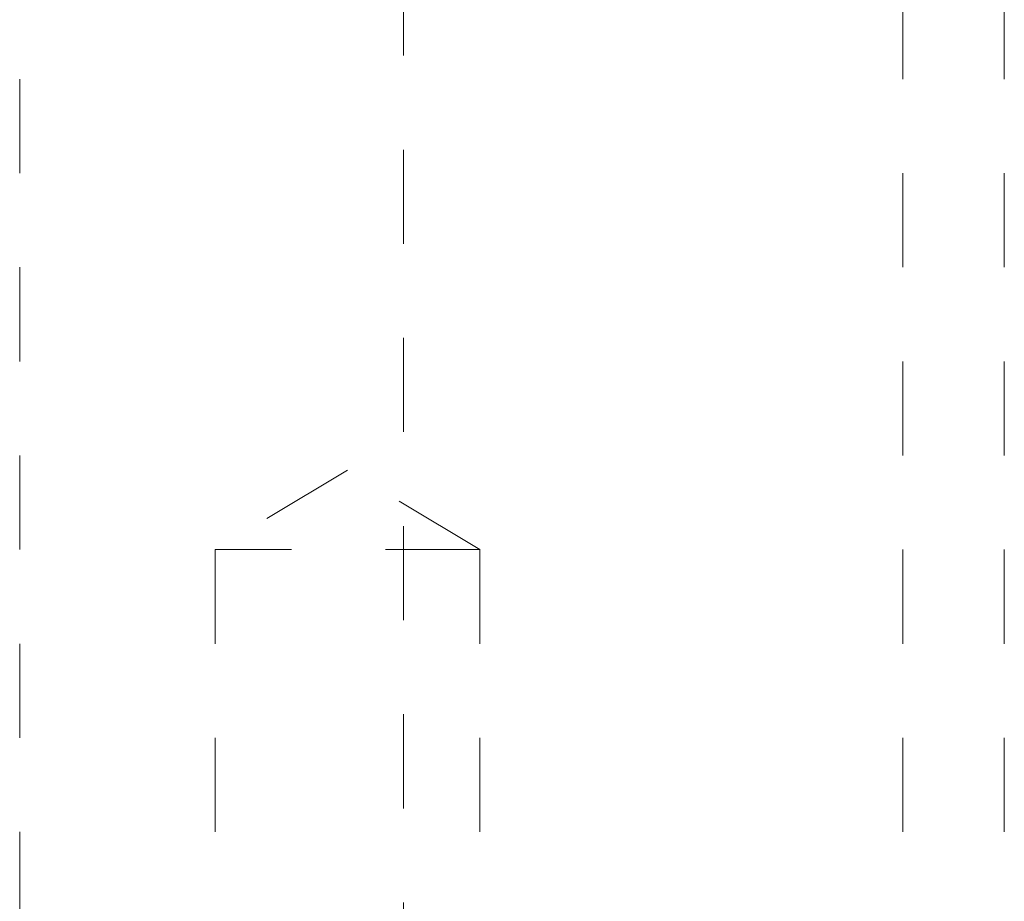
# Model space of a CAD drawing. Header units: inches. Extents: x 1802 to 2468, y -208 to -72.
# Tile 439 of 595: x 2185.407 to 2186.454, y -111.776 to -110.839. Entities that reach past the tile are written whole.
import ezdxf

# ---------------------------------------------------------------- set-up
doc = ezdxf.new("R2010")
doc.units = ezdxf.units.IN
doc.header["$LTSCALE"] = 0.5
doc.header["$MEASUREMENT"] = 0
doc.linetypes.add('HIDDEN', pattern=[0.225, 0.15, -0.075])
doc.layers.add('DST-M-S', color=53, linetype='Continuous')

msp = doc.modelspace()

# ---------------------------------------------------------------- linework, layer by layer
at = {"layer": 'DST-M-S', "linetype": 'HIDDEN', "lineweight": 18}
for p, q in [((2185.40682, -109.90203), (2185.40682, -111.90203)), ((2186.45372, -111.90203), (2186.45372, -109.90203)), ((2185.81477, -110.77703), (2185.81477, -111.90203)), ((2186.34577, -111.90203), (2186.34577, -110.77703)), ((2185.75527, -111.31754), (2185.61464, -111.40203)), ((2185.89589, -111.40203), (2185.75527, -111.31754)), ((2185.89589, -111.40203), (2185.61464, -111.40203)), ((2185.61464, -111.40203), (2185.61464, -111.90203)), ((2185.89589, -111.90203), (2185.89589, -111.40203))]:
    msp.add_line(p, q, dxfattribs=at)

doc.saveas('drawing.dxf')
